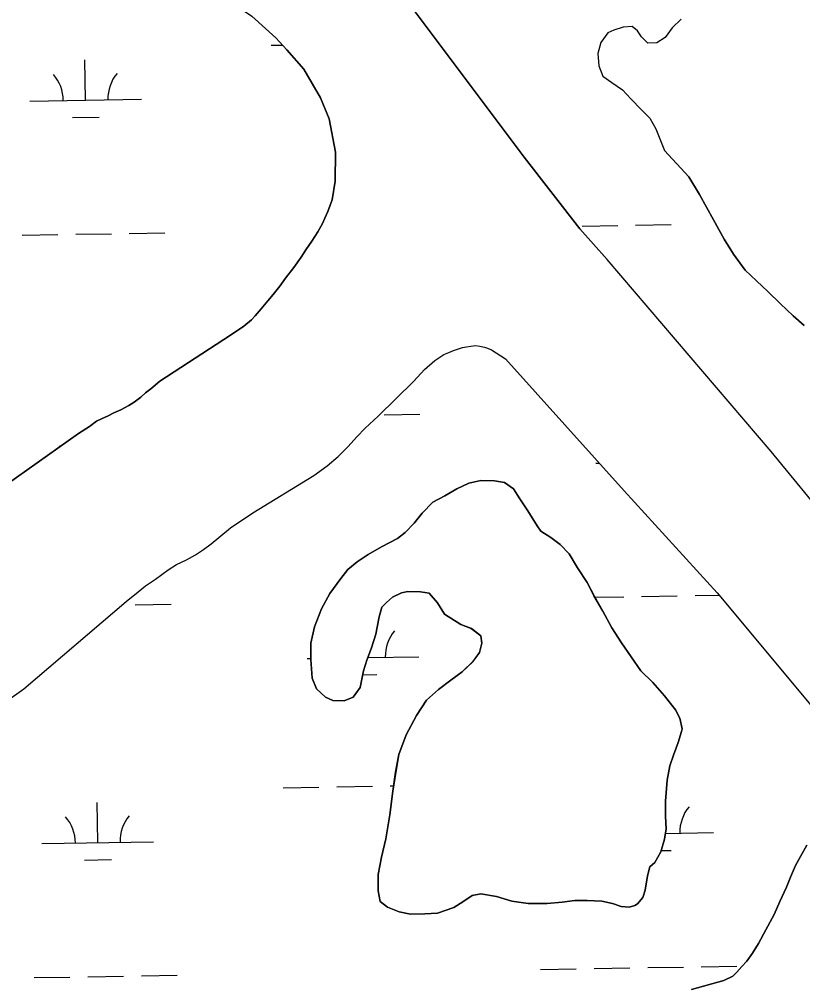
# Model space of a CAD drawing. Extents: x 3855477 to 3893699, y 299188 to 325115.
# Drawn here: x 3865203 to 3865905, y 318152 to 319017 of the extents above; entities that cross this region are included whole.
import ezdxf

# ---------------------------------------------------------------- set-up
doc = ezdxf.new("R2010")
doc.units = 0
doc.layers.add('V-TOPO-SHOR', color=7, linetype='Continuous')
doc.layers.add('V-WETL-SWMP', color=7, linetype='Continuous')

msp = doc.modelspace()

# ---------------------------------------------------------------- linework, layer by layer
at = {"layer": 'V-TOPO-SHOR'}
for points in [[(3865401.75, 319233.29), (3865551.7, 319031.78), (3865655.97, 318893.28), (3865705.79, 318829.27)], [(3865305.8, 319141.16), (3865310.07, 319135.56), (3865341.7, 319092.03), (3865366.59, 319057.42), (3865390.49, 319034.31), (3865411.83, 319019.57), (3865433.14, 319000.12)], [(3865796.57, 319016.98), (3865788.59, 319009.08), (3865782.19, 319000.65), (3865774.75, 318995.92), (3865766.81, 318995.44), (3865761.01, 319001.29), (3865757.34, 319006.61), (3865752.59, 319010.34), (3865744.65, 319009.85), (3865736.17, 319007.25), (3865730.86, 319004.63), (3865724.46, 318996.19), (3865721.75, 318986.15), (3865722.75, 318975.03), (3865726.41, 318966.01), (3865734.32, 318960.14), (3865743.82, 318953.74), (3865751.71, 318945.23), (3865760.66, 318936.18), (3865768.56, 318928.19), (3865773.8, 318918.64), (3865781.76, 318899.38)], [(3865483.74, 318855.03), (3865486.44, 318871.73), (3865486.58, 318897.85), (3865481, 318927.65), (3865473.27, 318946.5), (3865458.25, 318972.18), (3865443.2, 318989.5), (3865433.14, 319000.12)], [(3865906.88, 318742.44), (3865897.07, 318751.25), (3865885.69, 318762.06), (3865874.32, 318772.87), (3865853.92, 318792.1), (3865843.38, 318806.46), (3865835.2, 318820.01), (3865825.48, 318837.14), (3865813.04, 318859.85), (3865803.3, 318875.79), (3865781.76, 318899.38)], [(3865436.72, 318777.71), (3865441.76, 318785.04), (3865449.24, 318794.52), (3865455.83, 318803.87), (3865460.23, 318810.32), (3865465.53, 318818.16), (3865470.84, 318826.38), (3865475.12, 318833.98), (3865477.21, 318838.67), (3865479.81, 318844.63), (3865482.04, 318850.34), (3865483.61, 318855.03), (3865483.74, 318855.03)], [(3865994.09, 318544.54), (3865981.94, 318541.2), (3865973.57, 318540.71), (3865962.63, 318542.85), (3865949.98, 318547.59), (3865940.25, 318554.62), (3865930.83, 318564.52), (3865877.27, 318629.69), (3865730.17, 318801.77), (3865705.79, 318829.27)], [(3865154.2, 318573.31), (3865256.44, 318645.73), (3865266.31, 318651.87), (3865272.47, 318656.65), (3865277.08, 318659.02), (3865282.83, 318661.51), (3865288.08, 318664.25), (3865294.22, 318666.99), (3865301.52, 318670.74), (3865306.26, 318673.74), (3865312.17, 318678.4), (3865316.54, 318682.17), (3865321.03, 318685.82), (3865329.12, 318692.48), (3865392.46, 318733.72), (3865404.51, 318742.01), (3865411.32, 318747.54), (3865414.79, 318751.2), (3865420.08, 318757.38), (3865426.14, 318764.58), (3865430.78, 318770.39), (3865436.72, 318777.71)], [(3865158.21, 318382.26), (3865207.34, 318416.9), (3865299.2, 318495.16), (3865309.86, 318503.96), (3865316.41, 318509.24), (3865325.39, 318515.26), (3865336.81, 318523.67), (3865344.24, 318528.31), (3865353.2, 318532.42), (3865361.14, 318536.92), (3865368.32, 318541.94), (3865375.12, 318546.96), (3865382.06, 318552.5), (3865392.46, 318561.3), (3865412.72, 318574.59), (3865467.19, 318608.16), (3865479.25, 318616.69), (3865489.01, 318625.12), (3865498.15, 318634.2), (3865505.88, 318642.78), (3865513.35, 318650.6), (3865525.04, 318661.3), (3865556.82, 318692.68), (3865566.61, 318703.02), (3865575.86, 318711.21), (3865583.68, 318716.6), (3865588.16, 318718.46), (3865592.38, 318720.08), (3865596.98, 318721.55), (3865600.56, 318722.66), (3865604.26, 318723.39), (3865607.96, 318724.11), (3865612.29, 318724.45), (3865616.23, 318724.03), (3865620.17, 318723.1), (3865623.09, 318722.05), (3865626.64, 318720.61), (3865639.04, 318712.72)], [(3865639.04, 318712.72), (3865745.55, 318594.46), (3865828.91, 318502.93), (3865930.67, 318380.9)], [(3865742.85, 318221.81), (3865734.96, 318224.66), (3865725.48, 318226.74), (3865712.43, 318227.27), (3865701.35, 318227.38), (3865689.85, 318225.91), (3865676.38, 318224.47), (3865659.36, 318224.65), (3865644.73, 318226.78), (3865630.92, 318230.88), (3865617.09, 318233.4), (3865609.16, 318231.9), (3865600.79, 318226.04), (3865592.82, 318220.98), (3865578.12, 318215.99), (3865566.64, 318215.31), (3865553.97, 318215.05), (3865543.7, 318217.13), (3865533.45, 318221.2), (3865526.77, 318226.41), (3865524.89, 318235.93), (3865525.04, 318250.58), (3865527.97, 318265.98), (3865531.71, 318282.57), (3865535.49, 318303.91), (3865538.08, 318325.26), (3865540.63, 318342.25), (3865543.57, 318358.05), (3865550.09, 318375.79), (3865559.37, 318393.12), (3865568.22, 318406.88), (3865579, 318416.27), (3865590.18, 318424.86), (3865600.15, 318432.28), (3865609.74, 318441.28), (3865615.76, 318449.54), (3865617.83, 318457.83), (3865617.11, 318464.56), (3865608.47, 318470.98), (3865599, 318474.65), (3865584.45, 318483.9), (3865578.22, 318493.86), (3865570.79, 318502.65), (3865562.89, 318503.91), (3865551.41, 318504.03), (3865545.86, 318502.9), (3865537.9, 318499.03), (3865532.31, 318494.33), (3865528.31, 318490.02), (3865525.84, 318481.34), (3865524.16, 318472.25), (3865522.91, 318465.93), (3865518.83, 318453.7), (3865514.76, 318442.66), (3865511.89, 318433.19), (3865508.96, 318418.18), (3865502.54, 318409.54), (3865494.59, 318406.06), (3865484.3, 318406.56), (3865477.6, 318409.4), (3865469.76, 318417), (3865465.9, 318426.54), (3865464.49, 318443.18), (3865464.64, 318457.82), (3865467.96, 318472.44), (3865474.06, 318488.6), (3865481.73, 318502.38), (3865491.36, 318515.73), (3865497.78, 318523.98), (3865506.16, 318530.62), (3865516.13, 318537.25), (3865528.08, 318544.25), (3865542.4, 318551.63), (3865549.19, 318557.1), (3865557.19, 318565.33), (3865564.41, 318574.36), (3865574.01, 318584.16), (3865584.76, 318589.98), (3865595.51, 318596.2), (3865606.25, 318601.24), (3865616.96, 318603.5), (3865629.23, 318603.38), (3865638.32, 318601.7), (3865646.17, 318596.07), (3865652.02, 318587.31), (3865659.03, 318576.55), (3865667.6, 318563), (3865670.72, 318558.22), (3865679.77, 318552.58), (3865688.01, 318546.16), (3865696.24, 318537.77), (3865703.63, 318525.42), (3865712.2, 318512.27), (3865718.42, 318500.33), (3865726.19, 318486.4), (3865734.35, 318471.66), (3865742.92, 318458.12), (3865760.47, 318433), (3865771.05, 318422.6), (3865781.61, 318410.61), (3865791.38, 318398.24)], [(3865791.38, 318398.24), (3865795.26, 318390.68), (3865797.54, 318381.16), (3865796.72, 318378.79), (3865793.85, 318368.92), (3865789.77, 318357.49), (3865786.51, 318348.02), (3865784, 318334.98), (3865782.62, 318316.4), (3865782.48, 318302.94), (3865783.15, 318291.45), (3865781.48, 318282.37), (3865778.19, 318270.92), (3865772.95, 318261.47), (3865768.55, 318257.56), (3865766.49, 318249.27), (3865764.38, 318236.63), (3865762.33, 318229.92), (3865757.52, 318224.43), (3865755.13, 318222.86), (3865749.97, 318221.34), (3865742.85, 318221.81)], [(3865805.8, 318147.51), (3865834.73, 318155.72), (3865843, 318159.53), (3865846.49, 318162.95), (3865851.02, 318168.1), (3865855.39, 318172.81), (3865860.37, 318179.98), (3865865.8, 318188.86), (3865872.56, 318201.05), (3865879.77, 318214.68), (3865884.94, 318226.46), (3865890.99, 318239.37), (3865894.54, 318248.14), (3865898.97, 318258.62), (3865903.38, 318266.65), (3865909.11, 318276.83)]]:
    msp.add_lwpolyline(points, dxfattribs=at)
at = {"layer": 'V-WETL-SWMP'}
for p, q in [((3865429.02, 318993.58), (3865439.17, 318993.75)), ((3865262.74, 318944.44), (3865262.15, 318980.43)), ((3865212.74, 318943.62), (3865312.73, 318945.25)), ((3865250.99, 318928.81), (3865274.99, 318929.21)), ((3865707.7, 318831.6), (3865739.69, 318832.12)), ((3865755.69, 318832.38), (3865787.69, 318832.9)), ((3865205.86, 318823.43), (3865237.85, 318823.95)), ((3865253.85, 318824.21), (3865285.85, 318824.73)), ((3865301.84, 318824.99), (3865333.84, 318825.51)), ((3865530.43, 318662.52), (3865562.42, 318663.04)), ((3865720, 318619.17), (3865723.25, 318619.22)), ((3865719.12, 318499.07), (3865745.11, 318499.49)), ((3865761.11, 318499.75), (3865793.11, 318500.27)), ((3865809.1, 318500.53), (3865830.61, 318500.88)), ((3865307.26, 318492.36), (3865339.26, 318492.88)), ((3865461.38, 318444.12), (3865464.5, 318444.17)), ((3865515.62, 318445), (3865561.37, 318445.75)), ((3865511.17, 318429.5), (3865523.63, 318429.7)), ((3865439.86, 318328.32), (3865471.86, 318328.84)), ((3865487.85, 318329.1), (3865519.85, 318329.63)), ((3865535.85, 318329.89), (3865538.79, 318329.93)), ((3865273.57, 318279.18), (3865272.99, 318315.17)), ((3865782.42, 318287.47), (3865825.41, 318288.17)), ((3865223.58, 318278.36), (3865323.57, 318279.99)), ((3865778.49, 318271.97), (3865787.67, 318272.12)), ((3865261.83, 318263.55), (3865285.82, 318263.94)), ((3865670.54, 318165.56), (3865702.54, 318166.08)), ((3865718.54, 318166.34), (3865750.53, 318166.86)), ((3865766.53, 318167.12), (3865798.53, 318167.64)), ((3865814.52, 318167.9), (3865846.52, 318168.42)), ((3865216.69, 318158.16), (3865248.69, 318158.68)), ((3865264.69, 318158.95), (3865296.68, 318159.47)), ((3865312.68, 318159.73), (3865344.68, 318160.25))]:
    msp.add_line(p, q, dxfattribs=at)
for points in [[(3866854.49, 319067.42), (3866541.25, 318870.07), (3866382.46, 318775.07), (3866222.46, 318673.73), (3866105.75, 318601.66), (3866078.48, 318586.94), (3866062.82, 318579.6), (3866043.99, 318571.72), (3866024.57, 318562.69), (3865994.09, 318544.54), (3865981.94, 318541.2), (3865973.57, 318540.71), (3865962.63, 318542.85), (3865949.98, 318547.59), (3865940.25, 318554.62), (3865930.83, 318564.52), (3865877.27, 318629.7), (3865730.17, 318801.77), (3865705.79, 318829.27), (3865655.97, 318893.28), (3865551.7, 319031.78)], [(3865411.83, 319019.57), (3865433.14, 319000.12), (3865443.2, 318989.5), (3865458.26, 318972.18), (3865473.27, 318946.5), (3865481, 318927.65), (3865486.58, 318897.85), (3865486.44, 318871.73), (3865483.74, 318855.03), (3865483.61, 318855.03), (3865482.04, 318850.34), (3865479.81, 318844.63)], [(3865796.57, 319016.98), (3865788.58, 319009.08), (3865782.19, 319000.65), (3865774.75, 318995.92), (3865766.81, 318995.44), (3865761.01, 319001.29), (3865757.34, 319006.61), (3865752.59, 319010.34), (3865744.65, 319009.85), (3865736.16, 319007.25), (3865730.86, 319004.63), (3865724.46, 318996.2), (3865721.76, 318986.15), (3865722.75, 318975.03), (3865726.41, 318966.01), (3865734.32, 318960.14), (3865743.82, 318953.74), (3865751.71, 318945.23), (3865760.66, 318936.18), (3865768.56, 318928.19), (3865773.8, 318918.64), (3865781.76, 318899.38), (3865803.3, 318875.79), (3865813.04, 318859.85)], [(3865813.04, 318859.85), (3865825.48, 318837.14), (3865835.2, 318820.01), (3865843.38, 318806.46), (3865853.92, 318792.09), (3865874.32, 318772.87), (3865885.69, 318762.06), (3865897.07, 318751.25), (3865906.88, 318742.44)], [(3865479.81, 318844.63), (3865477.21, 318838.67), (3865475.12, 318833.98), (3865470.84, 318826.39), (3865465.53, 318818.16), (3865460.23, 318810.32), (3865455.83, 318803.87), (3865449.24, 318794.52), (3865441.76, 318785.04), (3865436.72, 318777.71), (3865430.78, 318770.39), (3865426.14, 318764.58), (3865420.08, 318757.38), (3865414.79, 318751.2), (3865411.32, 318747.54), (3865404.51, 318742.01), (3865392.46, 318733.73), (3865329.12, 318692.48), (3865321.03, 318685.82), (3865316.54, 318682.17), (3865312.17, 318678.4), (3865306.26, 318673.74), (3865301.52, 318670.74), (3865294.22, 318666.99), (3865288.08, 318664.25), (3865282.83, 318661.51), (3865277.08, 318659.02), (3865272.47, 318656.65), (3865266.31, 318651.87), (3865256.44, 318645.73), (3865154.2, 318573.31)], [(3865479.25, 318616.69), (3865489.01, 318625.12), (3865498.15, 318634.2), (3865505.88, 318642.78), (3865513.35, 318650.6), (3865525.04, 318661.3), (3865556.82, 318692.68), (3865566.61, 318703.02), (3865575.86, 318711.2), (3865583.68, 318716.6), (3865588.16, 318718.46), (3865592.38, 318720.07), (3865596.98, 318721.55), (3865600.56, 318722.66), (3865604.26, 318723.39), (3865607.96, 318724.12), (3865612.29, 318724.45), (3865616.23, 318724.03), (3865620.17, 318723.1), (3865623.09, 318722.05), (3865626.64, 318720.61), (3865639.04, 318712.72), (3865745.55, 318594.46), (3865828.91, 318502.93), (3865930.67, 318380.9)], [(3865158.21, 318382.26), (3865207.34, 318416.9), (3865299.2, 318495.16), (3865309.86, 318503.96), (3865316.41, 318509.24), (3865325.39, 318515.26), (3865336.81, 318523.67), (3865344.24, 318528.31), (3865353.2, 318532.42), (3865361.14, 318536.92), (3865368.32, 318541.94), (3865375.12, 318546.96), (3865382.06, 318552.5), (3865392.46, 318561.3), (3865412.72, 318574.59), (3865467.19, 318608.16), (3865479.25, 318616.69)], [(3865791.38, 318398.24), (3865781.61, 318410.61), (3865771.05, 318422.6), (3865760.47, 318433), (3865742.92, 318458.12), (3865734.35, 318471.66), (3865726.19, 318486.4), (3865718.41, 318500.33), (3865712.2, 318512.27), (3865703.63, 318525.42), (3865696.24, 318537.77), (3865688.01, 318546.16), (3865679.77, 318552.58), (3865670.72, 318558.22), (3865667.6, 318563), (3865659.03, 318576.55), (3865652.02, 318587.31), (3865646.17, 318596.08), (3865638.31, 318601.7), (3865629.23, 318603.38), (3865616.96, 318603.5), (3865606.25, 318601.24), (3865595.51, 318596.2), (3865584.76, 318589.98), (3865574.01, 318584.15), (3865564.41, 318574.36), (3865557.19, 318565.33), (3865549.19, 318557.1), (3865542.4, 318551.63), (3865528.08, 318544.25), (3865516.13, 318537.25), (3865506.16, 318530.62), (3865497.78, 318523.98), (3865491.36, 318515.74), (3865481.73, 318502.38), (3865474.06, 318488.6), (3865467.96, 318472.44), (3865464.64, 318457.83), (3865464.49, 318443.18), (3865465.9, 318426.54), (3865469.76, 318417), (3865477.6, 318409.4), (3865484.3, 318406.56), (3865494.59, 318406.06), (3865502.54, 318409.54), (3865508.96, 318418.18), (3865511.89, 318433.19), (3865514.76, 318442.66), (3865518.83, 318453.7), (3865522.91, 318465.93), (3865524.17, 318472.25), (3865525.84, 318481.34), (3865528.31, 318490.02), (3865532.31, 318494.33), (3865537.9, 318499.03), (3865545.86, 318502.9), (3865551.41, 318504.03), (3865562.89, 318503.91), (3865570.79, 318502.65), (3865578.22, 318493.86), (3865584.45, 318483.9), (3865599, 318474.65), (3865608.46, 318470.98), (3865617.11, 318464.56), (3865617.83, 318457.83), (3865615.76, 318449.54), (3865609.74, 318441.29), (3865600.15, 318432.28), (3865590.18, 318424.86), (3865579, 318416.27), (3865568.22, 318406.88), (3865559.37, 318393.12), (3865550.09, 318375.8), (3865543.57, 318358.05), (3865540.64, 318342.25), (3865538.08, 318325.25), (3865535.49, 318303.91), (3865531.71, 318282.57), (3865527.97, 318265.98), (3865525.04, 318250.58), (3865524.89, 318235.93), (3865526.77, 318226.41), (3865533.45, 318221.2), (3865543.7, 318217.13), (3865553.97, 318215.05), (3865566.64, 318215.31), (3865578.12, 318215.99), (3865592.82, 318220.98), (3865600.79, 318226.04), (3865609.16, 318231.9), (3865617.1, 318233.4), (3865630.92, 318230.88), (3865644.73, 318226.78), (3865659.36, 318224.65), (3865676.38, 318224.47), (3865689.85, 318225.91), (3865701.35, 318227.38), (3865712.43, 318227.27), (3865725.48, 318226.73), (3865734.96, 318224.66), (3865742.85, 318221.81)], [(3865742.85, 318221.81), (3865749.97, 318221.34), (3865755.13, 318222.87), (3865757.52, 318224.42), (3865762.33, 318229.92), (3865764.38, 318236.62), (3865766.49, 318249.27), (3865768.55, 318257.56), (3865772.95, 318261.47), (3865778.19, 318270.92), (3865781.48, 318282.36), (3865783.15, 318291.45), (3865782.48, 318302.94), (3865782.62, 318316.4), (3865784, 318334.98), (3865786.51, 318348.02), (3865789.77, 318357.49), (3865793.85, 318368.92), (3865796.72, 318378.79), (3865797.54, 318381.16), (3865795.26, 318390.68), (3865791.38, 318398.24)], [(3865909.11, 318276.84), (3865903.38, 318266.65), (3865898.97, 318258.62), (3865894.54, 318248.14), (3865890.98, 318239.38), (3865884.94, 318226.46), (3865879.77, 318214.68), (3865872.56, 318201.05), (3865865.8, 318188.86), (3865860.37, 318179.98), (3865855.39, 318172.81), (3865851.02, 318168.1), (3865846.49, 318162.95), (3865842.99, 318159.53), (3865834.73, 318155.72), (3865805.8, 318147.51)]]:
    msp.add_lwpolyline(points, dxfattribs=at)
for centre, start, end in [((3865207.49, 318944.01), 0.16154, 41.7052), ((3865317.96, 318945.81), 140.16154, 181.7052), ((3865212.91, 318611.38), 39.98705, 41.7052), ((3865566.61, 318446.31), 140.16154, 181.7052), ((3865830.64, 318288.73), 140.16154, 181.7052), ((3865218.33, 318278.75), 0.16154, 41.7052), ((3865328.8, 318280.55), 140.16154, 181.7052)]:
    msp.add_arc(centre, 35.25, start, end, dxfattribs=at)

doc.saveas('drawing.dxf')
